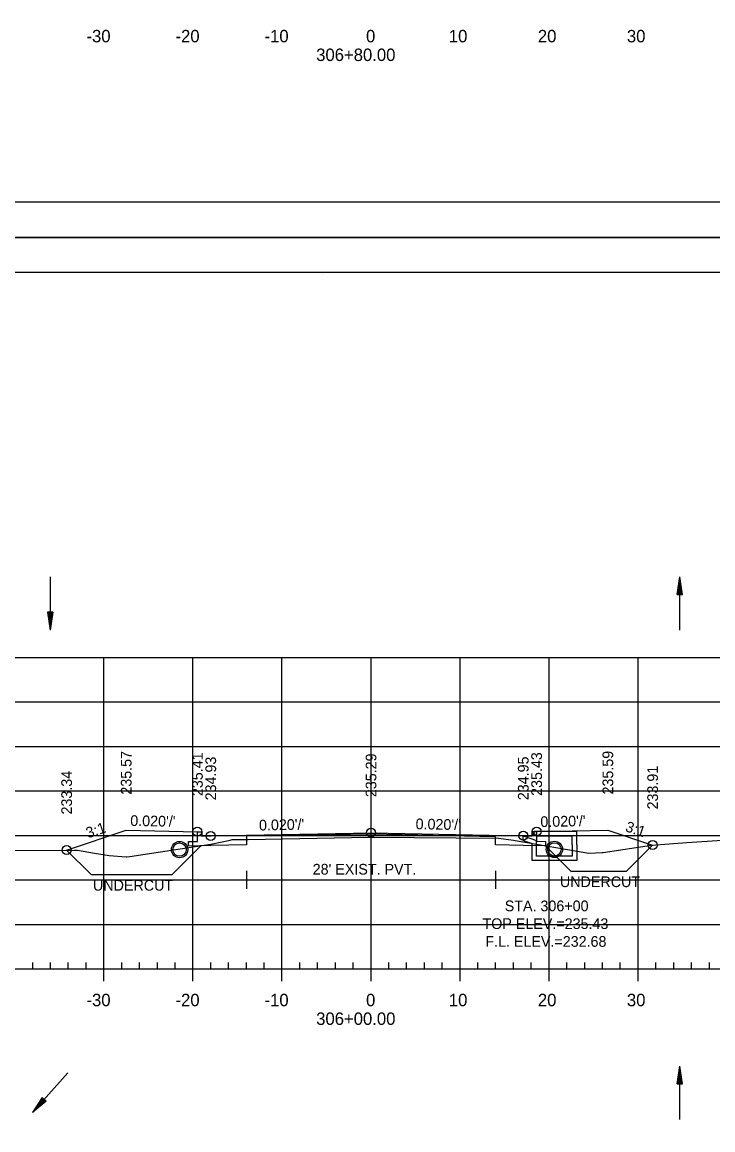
# Model space of a CAD drawing. Extents: x 1386544 to 1388153, y 379785 to 390999.
# Drawn here: x 1387951.1 to 1388028.6, y 384364.1 to 384488.6 of the extents above; entities that cross this region are included whole.
import ezdxf

# ---------------------------------------------------------------- set-up
doc = ezdxf.new("R2010")
doc.units = 0
for name, color, linetype in [('R_Alt Surface', 7, 'Continuous'), ('R_Axis', 7, 'Continuous'), ('R_Axis Annot', 7, 'Continuous'), ('R_Border', 7, 'Continuous'), ('R_Dimension', 7, 'Continuous'), ('R_Exist Surface', 7, 'Continuous'), ('R_Fin Surface', 7, 'Continuous'), ('R_Fin Surface Annot', 7, 'Continuous'), ('R_Grid', 7, 'Continuous'), ('R_No Plot', 7, 'Continuous'), ('R_Water', 7, 'Continuous'), ('R_Water Annot', 7, 'Continuous')]:
    doc.layers.add(name, color=color, linetype=linetype)

msp = doc.modelspace()

# ---------------------------------------------------------------- linework, layer by layer
at = {"layer": 'R_Alt Surface'}
for points in [[(1388008.85, 384397.61), (1388008.85, 384396.51), (1388009.85, 384396.49), (1388009.85, 384395.99), (1388007.35, 384396.04), (1388004.25, 384396.1), (1388004.25, 384397.02), (1387990.25, 384397.3), (1387976.25, 384397.09), (1387976.25, 384396.1), (1387972.25, 384396.02), (1387969.75, 384395.97), (1387969.75, 384396.47), (1387970.75, 384396.49), (1387970.75, 384397.59)], [(1387976.25, 384393.17), (1387976.25, 384391.17)], [(1388004.25, 384393.17), (1388004.25, 384391.17)], [(1387976.25, 384392.17), (1388004.25, 384392.17)]]:
    msp.add_lwpolyline(points, dxfattribs=at)
at = {"layer": 'R_Axis'}
for p, q in [((1387845.25, 384382.17), (1388135.25, 384382.17)), ((1387952.25, 384382.17), (1387952.25, 384382.87)), ((1387954.25, 384382.17), (1387954.25, 384382.87)), ((1387956.25, 384382.17), (1387956.25, 384382.87)), ((1387958.25, 384382.17), (1387958.25, 384382.87)), ((1387960.25, 384380.77), (1387960.25, 384382.17)), ((1387962.25, 384382.17), (1387962.25, 384382.87)), ((1387964.25, 384382.17), (1387964.25, 384382.87)), ((1387966.25, 384382.17), (1387966.25, 384382.87)), ((1387968.25, 384382.17), (1387968.25, 384382.87)), ((1387970.25, 384380.77), (1387970.25, 384382.17)), ((1387972.25, 384382.17), (1387972.25, 384382.87)), ((1387974.25, 384382.17), (1387974.25, 384382.87)), ((1387976.25, 384382.17), (1387976.25, 384382.87)), ((1387978.25, 384382.17), (1387978.25, 384382.87)), ((1387980.25, 384380.77), (1387980.25, 384382.17)), ((1387982.25, 384382.17), (1387982.25, 384382.87)), ((1387984.25, 384382.17), (1387984.25, 384382.87)), ((1387986.25, 384382.17), (1387986.25, 384382.87)), ((1387988.25, 384382.17), (1387988.25, 384382.87)), ((1387990.25, 384380.77), (1387990.25, 384382.17)), ((1387992.25, 384382.17), (1387992.25, 384382.87)), ((1387994.25, 384382.17), (1387994.25, 384382.87)), ((1387996.25, 384382.17), (1387996.25, 384382.87)), ((1387998.25, 384382.17), (1387998.25, 384382.87)), ((1388000.25, 384380.77), (1388000.25, 384382.17)), ((1388002.25, 384382.17), (1388002.25, 384382.87)), ((1388004.25, 384382.17), (1388004.25, 384382.87)), ((1388006.25, 384382.17), (1388006.25, 384382.87)), ((1388008.25, 384382.17), (1388008.25, 384382.87)), ((1388010.25, 384380.77), (1388010.25, 384382.17)), ((1388012.25, 384382.17), (1388012.25, 384382.87)), ((1388014.25, 384382.17), (1388014.25, 384382.87)), ((1388016.25, 384382.17), (1388016.25, 384382.87)), ((1388018.25, 384382.17), (1388018.25, 384382.87)), ((1388020.25, 384380.77), (1388020.25, 384382.17)), ((1388022.25, 384382.17), (1388022.25, 384382.87)), ((1388024.25, 384382.17), (1388024.25, 384382.87)), ((1388026.25, 384382.17), (1388026.25, 384382.87)), ((1388028.25, 384382.17), (1388028.25, 384382.87))]:
    msp.add_line(p, q, dxfattribs=at)
at = {"layer": 'R_Border'}
for p, q in [((1388148.43, 384468.35), (1387832.25, 384468.35)), ((1387832.25, 384460.47), (1388148.43, 384460.47)), ((1387984.77, 384460.21), (1387984.77, 384460.21)), ((1387984.77, 384460.21), (1387984.77, 384460.21))]:
    msp.add_line(p, q, dxfattribs=at)
at = {"layer": 'R_Dimension'}
for p, q in [((1387956.06, 384395.52), (1387958.82, 384392.76)), ((1387971.15, 384396), (1387967.91, 384392.76)), ((1388009.85, 384395.99), (1388012.68, 384393.16)), ((1388021.88, 384396.09), (1388018.95, 384393.16))]:
    msp.add_line(p, q, dxfattribs=at)
for points in [[(1388012.68, 384393.16), (1388018.95, 384393.16)], [(1387958.82, 384392.76), (1387967.91, 384392.76)]]:
    msp.add_lwpolyline(points, dxfattribs=at)
at = {"layer": 'R_Exist Surface'}
msp.add_lwpolyline([(1387845.25, 384395.29), (1387956.95, 384395.52), (1387957.29, 384395.52), (1387959.2, 384395.19), (1387960.83, 384394.92), (1387962.75, 384394.76), (1387962.84, 384394.75), (1387963.15, 384394.8), (1387972.25, 384396.17), (1387974.43, 384396.65), (1387974.67, 384396.7), (1387974.76, 384396.7), (1387976.44, 384396.71), (1387988.05, 384396.94), (1387990.18, 384396.99), (1387990.34, 384396.98), (1388004.58, 384396.86), (1388006.24, 384396.63), (1388006.26, 384396.63), (1388006.45, 384396.6), (1388014.72, 384395.16), (1388016.22, 384395.23), (1388016.22, 384395.23), (1388016.33, 384395.25), (1388021.74, 384396.08), (1388025.74, 384396.37), (1388029.69, 384396.64)], dxfattribs=at)
at = {"layer": 'R_Fin Surface'}
msp.add_lwpolyline([(1387956.06, 384395.52), (1387962.75, 384397.75), (1387970.75, 384397.59), (1387971.25, 384397.59), (1387971.25, 384397.09), (1387972.25, 384397.11), (1387990.25, 384397.47), (1388007.35, 384397.13), (1388008.35, 384397.11), (1388008.35, 384397.61), (1388008.85, 384397.61), (1388016.85, 384397.77), (1388021.88, 384396.09)], dxfattribs=at)
at = {"layer": 'R_Grid'}
for p, q in [((1387845.25, 384417.17), (1388135.25, 384417.17)), ((1387960.25, 384382.17), (1387960.25, 384417.17)), ((1387970.25, 384382.17), (1387970.25, 384417.17)), ((1387980.25, 384382.17), (1387980.25, 384417.17)), ((1387990.25, 384382.17), (1387990.25, 384417.17)), ((1388000.25, 384382.17), (1388000.25, 384417.17)), ((1388010.25, 384382.17), (1388010.25, 384417.17)), ((1388020.25, 384382.17), (1388020.25, 384417.17)), ((1387845.25, 384412.17), (1388135.25, 384412.17)), ((1387845.25, 384407.17), (1388135.25, 384407.17)), ((1387845.25, 384402.17), (1388135.25, 384402.17)), ((1387845.25, 384397.17), (1388135.25, 384397.17)), ((1387845.25, 384392.17), (1388135.25, 384392.17)), ((1387845.25, 384387.17), (1388135.25, 384387.17)), ((1387845.25, 384382.17), (1388135.25, 384382.17))]:
    msp.add_line(p, q, dxfattribs=at)
at = {"layer": 'R_No Plot'}
for p, q in [((1387819.85, 384464.37), (1388153.18, 384464.37)), ((1387819.85, 384464.36), (1388153.18, 384464.36))]:
    msp.add_line(p, q, dxfattribs=at)
for points in [[(1387819.84, 384677.7), (1388153.18, 384677.7), (1388153.18, 384464.36), (1387819.84, 384464.36)], [(1388066.17, 384673.81), (1388085.79, 384673.81), (1388085.79, 384663.93), (1388101.9, 384663.93), (1388125.1, 384663.93), (1388125.1, 384639.59), (1388148.43, 384639.59), (1388148.43, 384468.35), (1387832.25, 384468.35), (1387832.25, 384673.81)], [(1387819.84, 384464.36), (1388153.18, 384464.36), (1388153.18, 384251.03), (1387819.84, 384251.03)], [(1388066.17, 384460.47), (1388085.79, 384460.47), (1388085.79, 384450.59), (1388101.9, 384450.59), (1388125.1, 384450.59), (1388125.1, 384426.26), (1388148.43, 384426.26), (1388148.43, 384255.01), (1387832.25, 384255.01), (1387832.25, 384460.47)]]:
    msp.add_lwpolyline(points, close=True, dxfattribs=at)
for centre, radius in [((1387970.75, 384397.59), 0.5), ((1388008.85, 384397.61), 0.5), ((1387972.25, 384397.11), 0.5), ((1387990.25, 384397.47), 0.5), ((1388007.35, 384397.13), 0.5), ((1387956.06, 384395.52), 0.5), ((1387968.75, 384395.57), 0.917), ((1388010.85, 384395.6), 0.917), ((1388010.85, 384395.6), 0.917), ((1388021.88, 384396.09), 0.5)]:
    msp.add_circle(centre, radius, dxfattribs=at)
at = {"layer": 'R_Water'}
for p, q in [((1387954.21, 384426.25), (1387954.21, 384420.25)), ((1388024.64, 384424.25), (1388024.94, 384426.25)), ((1388024.64, 384424.25), (1388024.94, 384426.25)), ((1388024.69, 384424.25), (1388024.94, 384425.92)), ((1388024.69, 384424.25), (1388024.94, 384425.92)), ((1388024.74, 384424.25), (1388024.94, 384425.58)), ((1388024.74, 384424.25), (1388024.94, 384425.58)), ((1388024.94, 384420.25), (1388024.94, 384426.25)), ((1388025.24, 384424.25), (1388024.94, 384426.25)), ((1388025.24, 384424.25), (1388024.94, 384426.25)), ((1388025.19, 384424.25), (1388024.94, 384425.92)), ((1388025.19, 384424.25), (1388024.94, 384425.92)), ((1388025.14, 384424.25), (1388024.94, 384425.58)), ((1388025.14, 384424.25), (1388024.94, 384425.58)), ((1388024.64, 384424.25), (1388025.24, 384424.25)), ((1388024.64, 384424.25), (1388025.24, 384424.25)), ((1388024.79, 384424.25), (1388024.94, 384425.24)), ((1388024.79, 384424.25), (1388024.94, 384425.24)), ((1388024.84, 384424.25), (1388024.94, 384424.9)), ((1388024.84, 384424.25), (1388024.94, 384424.9)), ((1388024.89, 384424.25), (1388024.94, 384424.57)), ((1388024.89, 384424.25), (1388024.94, 384424.57)), ((1388025.09, 384424.25), (1388024.94, 384425.24)), ((1388025.09, 384424.25), (1388024.94, 384425.24)), ((1388025.04, 384424.25), (1388024.94, 384424.9)), ((1388025.04, 384424.25), (1388024.94, 384424.9)), ((1388024.99, 384424.25), (1388024.94, 384424.57)), ((1388024.99, 384424.25), (1388024.94, 384424.57)), ((1387953.91, 384422.25), (1387954.21, 384420.25)), ((1387954.51, 384422.25), (1387953.91, 384422.25)), ((1387953.91, 384422.25), (1387954.21, 384420.25)), ((1387954.51, 384422.25), (1387953.91, 384422.25)), ((1387953.96, 384422.25), (1387954.21, 384420.59)), ((1387953.96, 384422.25), (1387954.21, 384420.59)), ((1387954.01, 384422.25), (1387954.21, 384420.93)), ((1387954.01, 384422.25), (1387954.21, 384420.93)), ((1387954.06, 384422.25), (1387954.21, 384421.27)), ((1387954.06, 384422.25), (1387954.21, 384421.27)), ((1387954.11, 384422.25), (1387954.21, 384421.6)), ((1387954.11, 384422.25), (1387954.21, 384421.6)), ((1387954.16, 384422.25), (1387954.21, 384421.94)), ((1387954.16, 384422.25), (1387954.21, 384421.94)), ((1387954.51, 384422.25), (1387954.21, 384420.25)), ((1387954.31, 384422.25), (1387954.21, 384421.6)), ((1387954.41, 384422.25), (1387954.21, 384420.93)), ((1387954.46, 384422.25), (1387954.21, 384420.59)), ((1387954.36, 384422.25), (1387954.21, 384421.27)), ((1387954.26, 384422.25), (1387954.21, 384421.94)), ((1387954.51, 384422.25), (1387954.21, 384420.25)), ((1387954.31, 384422.25), (1387954.21, 384421.6)), ((1387954.41, 384422.25), (1387954.21, 384420.93)), ((1387954.46, 384422.25), (1387954.21, 384420.59)), ((1387954.36, 384422.25), (1387954.21, 384421.27)), ((1387954.26, 384422.25), (1387954.21, 384421.94)), ((1388007.35, 384397.12), (1388008.85, 384396.6)), ((1388008.52, 384397.44), (1388008.6, 384397.6)), ((1388008.52, 384397.44), (1388008.85, 384397.1)), ((1388013.35, 384397.6), (1388008.6, 384397.6)), ((1388012.85, 384397.1), (1388008.85, 384397.1)), ((1388012.85, 384396.1), (1388012.85, 384397.1)), ((1388013.35, 384396.1), (1388013.35, 384397.6)), ((1388007.35, 384396.6), (1388008.35, 384396.25)), ((1388008.35, 384396.1), (1388008.35, 384396.25)), ((1388008.85, 384396.1), (1388008.85, 384396.6)), ((1388024.64, 384369.25), (1388024.94, 384371.25)), ((1388024.64, 384369.25), (1388024.94, 384371.25)), ((1388024.69, 384369.25), (1388024.94, 384370.92)), ((1388024.69, 384369.25), (1388024.94, 384370.92)), ((1388024.94, 384365.25), (1388024.94, 384371.25)), ((1388025.24, 384369.25), (1388024.94, 384371.25)), ((1388025.24, 384369.25), (1388024.94, 384371.25)), ((1388025.19, 384369.25), (1388024.94, 384370.92)), ((1388025.19, 384369.25), (1388024.94, 384370.92)), ((1387956.21, 384370.49), (1387952.21, 384366.02)), ((1388024.74, 384369.25), (1388024.94, 384370.58)), ((1388024.74, 384369.25), (1388024.94, 384370.58)), ((1388024.79, 384369.25), (1388024.94, 384370.24)), ((1388024.79, 384369.25), (1388024.94, 384370.24)), ((1388024.84, 384369.25), (1388024.94, 384369.9)), ((1388024.84, 384369.25), (1388024.94, 384369.9)), ((1388024.89, 384369.25), (1388024.94, 384369.57)), ((1388024.89, 384369.25), (1388024.94, 384369.57)), ((1388025.14, 384369.25), (1388024.94, 384370.58)), ((1388025.14, 384369.25), (1388024.94, 384370.58)), ((1388025.09, 384369.25), (1388024.94, 384370.24)), ((1388025.09, 384369.25), (1388024.94, 384370.24)), ((1388025.04, 384369.25), (1388024.94, 384369.9)), ((1388025.04, 384369.25), (1388024.94, 384369.9)), ((1388024.99, 384369.25), (1388024.94, 384369.57)), ((1388024.99, 384369.25), (1388024.94, 384369.57)), ((1388024.64, 384369.25), (1388025.24, 384369.25)), ((1388024.64, 384369.25), (1388025.24, 384369.25)), ((1387953.32, 384367.71), (1387952.21, 384366.02)), ((1387953.32, 384367.71), (1387952.21, 384366.02)), ((1387953.77, 384367.31), (1387952.21, 384366.02)), ((1387953.77, 384367.31), (1387952.21, 384366.02)), ((1387953.36, 384367.68), (1387952.43, 384366.27)), ((1387953.36, 384367.68), (1387952.43, 384366.27)), ((1387953.73, 384367.34), (1387952.43, 384366.27)), ((1387953.73, 384367.34), (1387952.43, 384366.27)), ((1387953.4, 384367.64), (1387952.66, 384366.52)), ((1387953.4, 384367.64), (1387952.66, 384366.52)), ((1387953.69, 384367.38), (1387952.66, 384366.52)), ((1387953.69, 384367.38), (1387952.66, 384366.52)), ((1387953.43, 384367.61), (1387952.88, 384366.77)), ((1387953.43, 384367.61), (1387952.88, 384366.77)), ((1387953.65, 384367.41), (1387952.88, 384366.77)), ((1387953.65, 384367.41), (1387952.88, 384366.77)), ((1387953.47, 384367.57), (1387953.11, 384367.02)), ((1387953.47, 384367.57), (1387953.11, 384367.02)), ((1387953.62, 384367.44), (1387953.11, 384367.02)), ((1387953.62, 384367.44), (1387953.11, 384367.02)), ((1387953.77, 384367.31), (1387953.32, 384367.71)), ((1387953.77, 384367.31), (1387953.32, 384367.71)), ((1387953.51, 384367.54), (1387953.33, 384367.27)), ((1387953.51, 384367.54), (1387953.33, 384367.27)), ((1387953.58, 384367.48), (1387953.33, 384367.27)), ((1387953.58, 384367.48), (1387953.33, 384367.27))]:
    msp.add_line(p, q, dxfattribs=at)
for points in [[(1388007.35, 384396.6), (1388007.35, 384397.12)], [(1388013.35, 384396.1), (1388013.35, 384394.35), (1388010.85, 384394.35), (1388008.35, 384394.35), (1388008.35, 384396.1)], [(1388012.85, 384396.1), (1388012.85, 384394.85), (1388010.85, 384394.85), (1388008.85, 384394.85), (1388008.85, 384396.1)]]:
    msp.add_lwpolyline(points, dxfattribs=at)
for centre in [(1387968.75, 384395.57), (1388010.85, 384395.6), (1388010.85, 384395.6)]:
    msp.add_circle(centre, 0.75, dxfattribs=at)

# ---------------------------------------------------------------- texts
at = {"layer": 'R_Axis Annot'}
for s, p in [('-30', (1387958.29, 384486.31)), ('-20', (1387968.29, 384486.31)), ('-10', (1387978.29, 384486.31)), ('0', (1387989.69, 384486.31)), ('10', (1387998.99, 384486.31)), ('20', (1388008.99, 384486.31)), ('30', (1388018.99, 384486.31)), ('306+80.00', (1387984.09, 384484.21)), ('-30', (1387958.29, 384377.97)), ('-20', (1387968.29, 384377.97)), ('-10', (1387978.29, 384377.97)), ('0', (1387989.69, 384377.97)), ('10', (1387998.99, 384377.97)), ('20', (1388008.99, 384377.97)), ('30', (1388018.99, 384377.97)), ('306+00.00', (1387984.09, 384375.87))]:
    msp.add_text(s, height=1.4, dxfattribs=at).set_placement(p)
at = {"layer": 'R_Dimension'}
for p in [(1387959.02, 384390.96), (1388011.47, 384391.36)]:
    msp.add_text('UNDERCUT', height=1.2, dxfattribs=at).set_placement(p)
at = {"layer": 'R_Fin Surface Annot'}
for s, rotation, p in [('235.57', 90, (1387963.35, 384401.75)), ('235.41', 90, (1387971.35, 384401.59)), ('234.93', 90, (1387972.85, 384401.11)), ('235.29', 90, (1387990.85, 384401.47)), ('234.95', 90, (1388007.95, 384401.13)), ('235.43', 90, (1388009.45, 384401.61)), ('235.59', 90, (1388017.45, 384401.77)), ('233.34', 90, (1387956.66, 384399.52)), ('233.91', 90, (1388022.48, 384400.09)), ("0.020'/'", 358.8542, (1387963.2, 384398.24)), ("0.020'/'", 1.1458, (1388009.28, 384398.11)), ('3:1', 18.4349, (1387958.46, 384396.84)), ("0.020'/'", 1.1458, (1387977.68, 384397.72)), ("0.020'/'", 358.8542, (1387995.25, 384397.87)), ('3:1', 341.5651, (1388018.73, 384397.66))]:
    msp.add_text(s, height=1.2, rotation=rotation, dxfattribs=at).set_placement(p)
at = {"layer": 'R_No Plot'}
for p in [(1387962.71, 384397.7), (1388016.81, 384397.72)]:
    msp.add_text('+', height=0.1, dxfattribs=at).set_placement(p)
at = {"layer": 'R_Water'}
msp.add_text("28' EXIST. PVT.", height=1.2, dxfattribs=at).set_placement((1387983.7, 384392.77))
at = {"layer": 'R_Water Annot'}
for s, p in [('STA. 306+00', (1388005.27, 384388.65)), ('TOP ELEV.=235.43', (1388002.77, 384386.65)), ('F.L. ELEV.=232.68', (1388003.09, 384384.65))]:
    msp.add_text(s, height=1.2, dxfattribs=at).set_placement(p)

doc.saveas('drawing.dxf')
